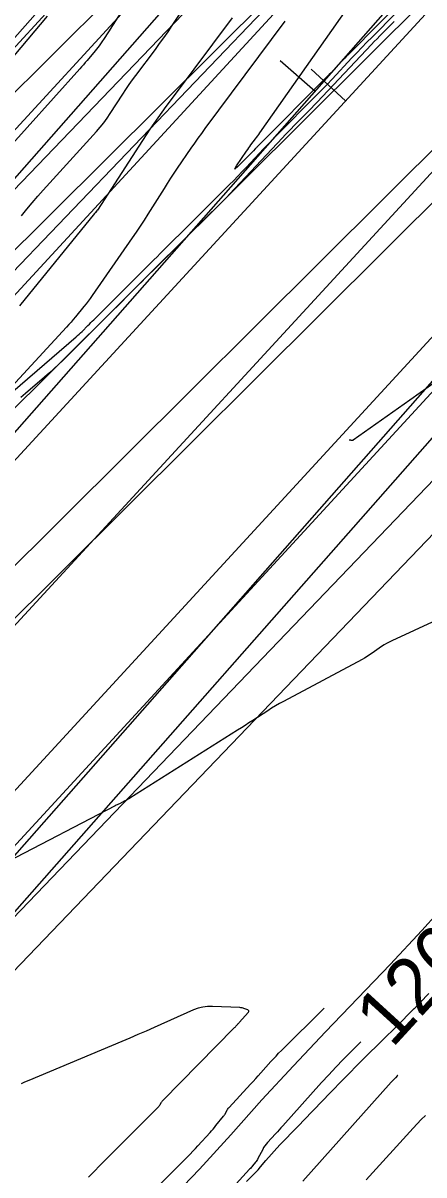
# Model space of a CAD drawing. Extents: x 658976 to 668721, y 639543 to 647196.
# Drawn here: x 662094.8 to 662137.8, y 642853.3 to 642976.9 of the extents above; entities that cross this region are included whole.
import ezdxf

# ---------------------------------------------------------------- set-up
doc = ezdxf.new("R2010")
doc.units = 0
for name, color, linetype in [('Ex_Contour Labels', 7, 'Continuous'), ('Ex_Major Contours', 7, 'Continuous'), ('Ex_Minor Contours', 7, 'Continuous'), ('R_Ramp 15 Degree_Min Ls', 7, 'Continuous'), ('R_Ramp 20 Degree Des Ls', 7, 'Continuous'), ('R_Ramp 20 Degree Des Ls Annot', 7, 'Continuous'), ('R_Ramp 20 Degree Existing Ramp', 7, 'Continuous'), ('R_Ramp 20 Degree_Min Ls', 7, 'Continuous')]:
    doc.layers.add(name, color=color, linetype=linetype)

msp = doc.modelspace()

# ---------------------------------------------------------------- linework, layer by layer
at = {"layer": 'Ex_Major Contours'}
for points in [[(662091.05, 642935.13), (662100.48, 642943.22), (662100.65, 642943.37), (662100.81, 642943.52), (662100.97, 642943.67), (662101.13, 642943.82), (662101.76, 642944.44), (662101.91, 642944.6), (662102.07, 642944.76), (662102.23, 642944.91), (662102.38, 642945.07), (662108.51, 642951.18), (662108.84, 642951.51), (662109.17, 642951.84), (662109.51, 642952.17), (662109.84, 642952.5), (662111.16, 642953.82), (662111.5, 642954.15), (662111.83, 642954.48), (662112.16, 642954.81), (662112.49, 642955.14), (662116.92, 642959.55), (662117.39, 642960.02), (662117.85, 642960.5), (662118.31, 642960.98), (662118.77, 642961.46), (662120.59, 642963.4), (662121.05, 642963.88), (662121.51, 642964.36), (662121.97, 642964.84), (662122.44, 642965.31), (662125.78, 642968.67), (662126.32, 642969.22), (662126.86, 642969.78), (662127.4, 642970.34), (662127.94, 642970.9), (662130.07, 642973.17), (662130.6, 642973.73), (662131.14, 642974.29), (662131.68, 642974.85), (662132.22, 642975.4), (662134.8, 642978.01)], [(662122.89, 642977.13), (662114.31, 642965.6), (662113.92, 642965.07), (662113.54, 642964.55), (662113.17, 642964.02), (662112.8, 642963.48), (662111.34, 642961.34), (662110.98, 642960.8), (662110.62, 642960.26), (662110.27, 642959.71), (662109.92, 642959.16), (662108.18, 642956.39), (662107.78, 642955.75), (662107.36, 642955.11), (662106.94, 642954.48), (662106.5, 642953.85), (662102.2, 642947.67), (662101.99, 642947.37), (662101.78, 642947.08), (662101.56, 642946.79), (662101.33, 642946.51), (662100.41, 642945.38), (662100.18, 642945.1), (662099.95, 642944.82), (662099.71, 642944.55), (662099.46, 642944.28), (662091.03, 642935.16)], [(662129.78, 642932.18), (662129.91, 642932.17), (662129.94, 642932.16), (662129.96, 642932.16), (662129.98, 642932.16), (662130, 642932.16), (662130.12, 642932.15), (662130.14, 642932.14), (662130.17, 642932.15), (662130.19, 642932.16), (662130.21, 642932.17), (662136.28, 642936.48), (662136.65, 642936.74), (662137.02, 642937), (662137.39, 642937.26), (662137.76, 642937.52), (662139.24, 642938.57)], [(662131.02, 642867.57), (662129.94, 642866.49), (662129.14, 642865.68), (662128.35, 642864.86), (662127.58, 642864.03), (662126.81, 642863.19), (662122.65, 642858.53), (662122.46, 642858.32), (662122.27, 642858.1), (662122.07, 642857.89), (662121.88, 642857.68), (662121.01, 642856.74), (662120.86, 642856.57), (662120.73, 642856.39), (662120.6, 642856.21), (662120.5, 642856.01), (662119.99, 642855.04), (662119.93, 642854.93), (662119.86, 642854.83), (662119.79, 642854.73), (662119.72, 642854.63), (662119.41, 642854.25), (662119.34, 642854.16), (662119.26, 642854.06), (662119.18, 642853.97), (662119.1, 642853.88), (662115.49, 642849.91)]]:
    msp.add_lwpolyline(points, dxfattribs=at)
at = {"layer": 'Ex_Minor Contours'}
for points in [[(662112.86, 642989.94), (662104.15, 642976.27), (662104.02, 642976.07), (662103.89, 642975.87), (662103.76, 642975.67), (662103.63, 642975.47), (662103.1, 642974.68), (662102.96, 642974.48), (662102.82, 642974.29), (662102.67, 642974.1), (662102.52, 642973.92), (662101.67, 642972.9), (662101.47, 642972.67), (662101.27, 642972.44), (662101.08, 642972.21), (662100.88, 642971.99), (662089.55, 642959.41)], [(662094.63, 642956.23), (662095.2, 642956.94), (662095.78, 642957.63), (662096.37, 642958.32), (662096.97, 642958.99), (662102.66, 642965.28), (662103.06, 642965.74), (662103.45, 642966.22), (662103.81, 642966.71), (662104.15, 642967.22), (662105.49, 642969.29), (662105.83, 642969.8), (662106.18, 642970.31), (662106.54, 642970.81), (662106.9, 642971.3), (662108.99, 642974.08), (662109.45, 642974.71), (662109.91, 642975.34), (662110.36, 642975.99), (662110.8, 642976.64), (662118.83, 642988.75)], [(662135.86, 642979.79), (662129.88, 642973.73), (662129.69, 642973.54), (662129.5, 642973.35), (662129.31, 642973.15), (662129.13, 642972.96), (662128.39, 642972.17), (662128.2, 642971.98), (662128.02, 642971.78), (662127.83, 642971.59), (662127.64, 642971.4), (662119.87, 642963.58), (662119.83, 642963.54), (662119.78, 642963.49), (662119.74, 642963.44), (662119.69, 642963.4), (662119.51, 642963.21), (662119.47, 642963.16), (662119.42, 642963.11), (662119.38, 642963.06), (662119.33, 642963.02), (662117.8, 642961.5), (662117.6, 642961.3), (662117.51, 642961.25), (662117.54, 642961.35), (662117.69, 642961.59), (662118.77, 642963.18), (662118.89, 642963.34), (662119, 642963.51), (662119.12, 642963.67), (662119.24, 642963.83), (662119.72, 642964.48), (662119.84, 642964.64), (662119.96, 642964.8), (662120.08, 642964.97), (662120.19, 642965.13), (662130.89, 642980.39)], [(662093.29, 642972.73), (662097.44, 642977.67)], [(662117.24, 642977.47), (662110.99, 642969.15), (662110.11, 642967.96), (662109.25, 642966.75), (662108.41, 642965.53), (662107.6, 642964.3), (662102.77, 642956.85), (662102.77, 642956.84), (662102.76, 642956.84), (662102.76, 642956.83), (662102.75, 642956.82), (662102.73, 642956.8), (662102.72, 642956.79), (662102.72, 642956.79), (662102.71, 642956.78), (662102.7, 642956.77), (662102.57, 642956.6), (662102.55, 642956.57), (662102.52, 642956.54), (662102.5, 642956.51), (662102.47, 642956.48), (662094.43, 642946.57)], [(662134.58, 642977.08), (662133.37, 642975.86), (662133.07, 642975.55), (662132.77, 642975.24), (662132.47, 642974.93), (662132.18, 642974.62), (662126.33, 642968.41), (662126.03, 642968.09), (662125.72, 642967.77), (662125.41, 642967.45), (662125.1, 642967.13), (662123.85, 642965.88), (662123.54, 642965.56), (662123.23, 642965.24), (662122.92, 642964.92), (662122.62, 642964.6), (662116.93, 642958.55), (662116.61, 642958.21), (662116.29, 642957.88), (662115.96, 642957.55), (662115.64, 642957.22), (662114.33, 642955.91), (662114, 642955.59), (662113.67, 642955.26), (662113.34, 642954.93), (662113.01, 642954.61), (662107.91, 642949.52), (662107.53, 642949.15), (662107.15, 642948.77), (662106.77, 642948.39), (662106.39, 642948.02), (662104.88, 642946.51), (662104.5, 642946.13), (662104.12, 642945.75), (662103.74, 642945.37), (662103.37, 642945), (662099.09, 642940.74), (662098.6, 642940.27), (662098.12, 642939.81), (662097.62, 642939.36), (662097.11, 642938.91), (662095.07, 642937.16), (662094.56, 642936.72)], [(662142.01, 642914.16), (662134.34, 642910.62), (662134.06, 642910.48), (662133.78, 642910.33), (662133.51, 642910.17), (662133.25, 642909.99), (662132.22, 642909.27), (662131.96, 642909.09), (662131.7, 642908.92), (662131.42, 642908.76), (662131.15, 642908.61), (662122.72, 642904.1), (662122.3, 642903.87), (662121.88, 642903.62), (662121.46, 642903.37), (662121.05, 642903.11), (662119.43, 642902.05), (662119.02, 642901.79), (662118.62, 642901.53), (662118.21, 642901.26), (662117.8, 642901), (662106.25, 642893.71), (662106.21, 642893.68), (662106.16, 642893.65), (662106.12, 642893.63), (662106.08, 642893.61), (662105.91, 642893.51), (662105.87, 642893.48), (662105.82, 642893.46), (662105.78, 642893.44), (662105.73, 642893.42), (662105.14, 642893.12), (662105.02, 642893.06), (662104.91, 642893.01), (662104.79, 642892.95), (662104.68, 642892.89), (662093.15, 642886.88)], [(662101.83, 642853.05), (662102.44, 642853.66), (662103.04, 642854.27), (662103.65, 642854.89), (662104.26, 642855.5), (662109.35, 642860.63), (662109.39, 642860.68), (662109.43, 642860.73), (662109.47, 642860.78), (662109.51, 642860.84), (662109.64, 642861.07), (662109.67, 642861.12), (662109.71, 642861.18), (662109.75, 642861.23), (662109.8, 642861.28), (662117.44, 642869.05), (662117.48, 642869.1), (662117.53, 642869.15), (662117.58, 642869.19), (662117.62, 642869.24), (662117.8, 642869.43), (662117.85, 642869.48), (662117.89, 642869.53), (662117.94, 642869.58), (662117.98, 642869.63), (662118.97, 642870.73), (662119.02, 642870.81), (662119.03, 642870.88), (662118.99, 642870.93), (662118.91, 642870.98), (662118.49, 642871.14), (662118.39, 642871.18), (662118.28, 642871.21), (662118.17, 642871.22), (662118.06, 642871.23), (662115.1, 642871.37), (662114.58, 642871.36), (662114.07, 642871.3), (662113.57, 642871.17), (662113.08, 642870.98), (662108.85, 642869.1), (662107.99, 642868.71), (662107.12, 642868.34), (662106.25, 642867.96), (662105.38, 642867.59), (662095.42, 642863.42), (662095.15, 642863.31), (662094.87, 642863.19), (662094.6, 642863.07)], [(662105.12, 642847.88), (662112.45, 642855.23), (662112.73, 642855.52), (662113.01, 642855.81), (662113.28, 642856.1), (662113.56, 642856.4), (662114.85, 642857.82), (662115.01, 642858.01), (662115.17, 642858.19), (662115.33, 642858.38), (662115.49, 642858.57), (662116.3, 642859.58), (662116.36, 642859.66), (662116.41, 642859.73), (662116.46, 642859.81), (662116.51, 642859.89), (662116.68, 642860.23), (662116.73, 642860.31), (662116.78, 642860.39), (662116.84, 642860.46), (662116.9, 642860.53), (662119.2, 642863.02), (662119.48, 642863.32), (662119.75, 642863.62), (662120.02, 642863.92), (662120.3, 642864.22), (662121.38, 642865.44), (662121.66, 642865.74), (662121.93, 642866.04), (662122.21, 642866.33), (662122.5, 642866.62), (662127.08, 642871.19)], [(662134.98, 642863.96), (662134.97, 642863.96), (662134.74, 642863.71), (662134.51, 642863.47), (662134.28, 642863.22), (662124.82, 642852.62)], [(662131.58, 642852.74), (662136.63, 642858.29), (662137.06, 642858.75), (662137.5, 642859.21), (662137.95, 642859.66)]]:
    msp.add_lwpolyline(points, dxfattribs=at)
at = {"layer": 'R_Ramp 15 Degree_Min Ls'}
for p, q in [((662039.78, 642915.59), (662247.61, 643122.55)), ((661999.48, 642858.53), (662256.07, 643114.04)), ((662056.72, 642898.58), (662264.54, 643105.54)), ((662065.18, 642890.08), (662273.01, 643097.04)), ((662068.01, 642887.25), (662275.83, 643094.2))]:
    msp.add_line(p, q, dxfattribs=at)
at = {"layer": 'R_Ramp 20 Degree Des Ls'}
for p, q in [((662072.09, 642950.58), (662171.12, 643063.12)), ((662079.59, 642943.96), (662178.68, 643056.57)), ((662025.41, 642809.72), (662214.71, 643024.86)), ((662028.41, 642807.07), (662217.72, 643022.22))]:
    msp.add_line(p, q, dxfattribs=at)
msp.add_lwpolyline([(662110.27, 642850.27), (662113.72, 642853.89), (662117.1, 642857.58), (662120.42, 642861.32), (662123.8, 642865), (662127.25, 642868.63), (662130.71, 642872.24), (662134.17, 642875.86), (662137.58, 642879.52), (662140.93, 642883.23)], dxfattribs=at)
at = {"layer": 'R_Ramp 20 Degree Des Ls Annot'}
msp.add_line((662002.88, 642829.53), (662307.75, 643176.01), dxfattribs=at)
msp.add_lwpolyline([(662122.38, 642972.91), (662126.13, 642969.6)], dxfattribs=at)
at = {"layer": 'R_Ramp 20 Degree Existing Ramp'}
for p, q in [((662009.6, 642838.32), (662282, 643134.55)), ((662073.45, 642952.08), (662208.83, 643099.3)), ((662077.87, 642948.02), (662213.24, 643095.23)), ((662000.76, 642846.44), (662222.08, 643087.11)), ((662018.43, 642830.2), (662239.74, 643070.87)), ((662027.26, 642822.07), (662248.58, 643062.74)), ((662030.21, 642819.37), (662251.52, 643060.04))]:
    msp.add_line(p, q, dxfattribs=at)
msp.add_lwpolyline([(662125.7, 642971.96), (662129.38, 642968.58)], dxfattribs=at)
at = {"layer": 'R_Ramp 20 Degree_Min Ls'}
for p, q in [((662117.04, 642983.23), (662082.45, 642947.13)), ((662121.37, 642979.08), (662086.78, 642942.98)), ((662156.03, 642945.87), (662035.01, 642819.57)), ((662158.92, 642943.11), (662037.9, 642816.81))]:
    msp.add_line(p, q, dxfattribs=at)
msp.add_lwpolyline([(662118.76, 642852.57), (662120, 642853.84), (662120.27, 642854.14), (662120.85, 642854.84), (662122.35, 642856.51), (662124.27, 642858.49), (662125.81, 642860.08), (662125.98, 642860.25), (662127.75, 642862.08), (662129.14, 642863.52), (662129.14, 642863.52), (662131.25, 642865.65), (662133.46, 642867.85), (662134.78, 642869.15), (662134.8, 642869.17), (662136.75, 642871.13), (662136.77, 642871.14), (662137.13, 642871.53), (662137.38, 642871.78), (662138.3, 642872.74)], dxfattribs=at)

# ---------------------------------------------------------------- texts
at = {"layer": 'Ex_Contour Labels'}
msp.add_text('1260', height=6, rotation=47.553, dxfattribs=at).set_placement((662134.36, 642866.78))

doc.saveas('drawing.dxf')
